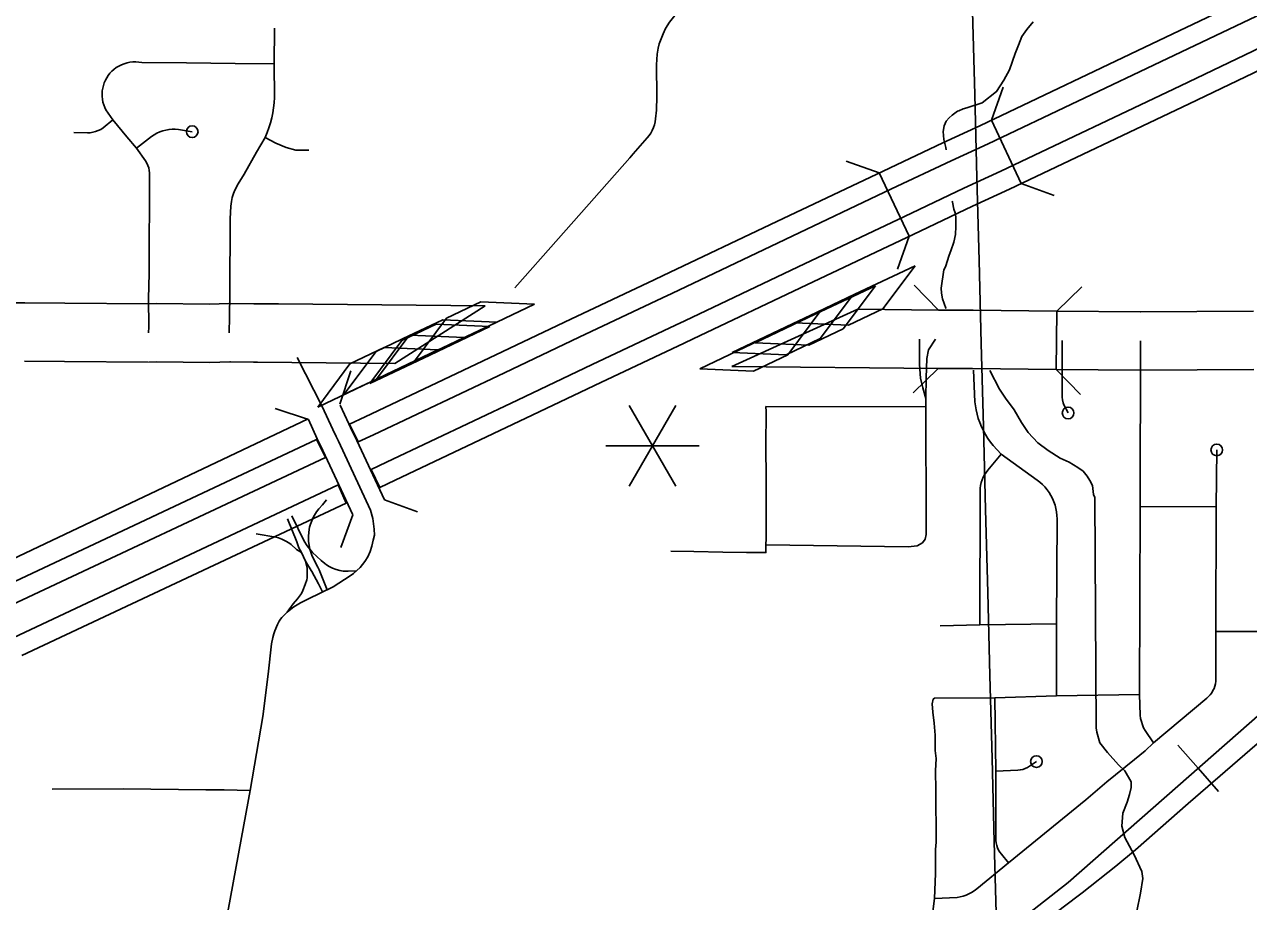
# Model space of a CAD drawing. Extents: x -19 to 366, y -4 to 359.
# Drawn here: x 148.706 to 149.699, y 185.492 to 186.203 of the extents above; entities that cross this region are included whole.
import ezdxf

# ---------------------------------------------------------------- set-up
doc = ezdxf.new("R2010")
doc.units = 0
for name, color, linetype in [('R_Contour Annot', 7, 'Continuous'), ('R_Exist Surface Annot', 7, 'Continuous'), ('R_Point Sym', 7, 'Continuous'), ('R_Striping', 7, 'Continuous'), ('R_Temp Easement', 7, 'Continuous'), ('R_Vert Alg', 7, 'Continuous'), ('R_Water', 7, 'Continuous'), ('R_Water Annot', 7, 'Continuous'), ('R_Xsect Slope', 7, 'Continuous'), ('Sheet Fence', 7, 'Continuous'), ('T_Vehicle Path Lt Minor', 7, 'Continuous')]:
    doc.layers.add(name, color=color, linetype=linetype)

msp = doc.modelspace()

# ---------------------------------------------------------------- linework, layer by layer
at = {"layer": 'R_Contour Annot'}
for p, q in [((148.69359, 185.97749), (148.70603, 185.97739)), ((148.70599, 185.97739), (148.73846, 185.97718)), ((148.73846, 185.97718), (148.80633, 185.97676)), ((149.07946, 185.97497), (149.00621, 185.9282)), ((149.2796, 185.92576), (149.38182, 185.97221)), ((149.44741, 185.97162), (149.47526, 185.9714)), ((149.47526, 185.9714), (149.47535, 185.9714)), ((149.47535, 185.9714), (149.54323, 185.97061)), ((149.54323, 185.97061), (149.61121, 185.97027)), ((149.61097, 185.97027), (149.70294, 185.97079)), ((149.61121, 185.97027), (149.61097, 185.97027)), ((148.73817, 185.92984), (148.70569, 185.93004)), ((148.80603, 185.92941), (148.73817, 185.92984)), ((149.44705, 185.92427), (149.4749, 185.92406)), ((149.4749, 185.92406), (149.47481, 185.92406)), ((149.47481, 185.92406), (149.54268, 185.92327)), ((149.61099, 185.92292), (149.54268, 185.92327)), ((149.7032, 185.92344), (149.61123, 185.92292))]:
    msp.add_line(p, q, dxfattribs=at)
for points in [[(148.8059, 185.97676), (148.81269, 185.97684), (148.85585, 185.97649), (148.87138, 185.9768)], [(148.8714, 185.9768), (148.87265, 185.97682), (148.89176, 185.97655), (148.91175, 185.9765), (149.07946, 185.97497)], [(149.38182, 185.97221), (149.44741, 185.97162)], [(149.54268, 185.92327), (149.54323, 185.97061)], [(148.87233, 185.92946), (148.85614, 185.92914), (148.81278, 185.92949), (148.80646, 185.92941)], [(149.00621, 185.9282), (148.89481, 185.92919), (148.89137, 185.9292), (148.87276, 185.92947), (148.8723, 185.92946)], [(149.44705, 185.92427), (149.2796, 185.92576)]]:
    msp.add_lwpolyline(points, dxfattribs=at)
at = {"layer": 'R_Exist Surface Annot'}
for p, q in [((149.40237, 186.08434), (149.40237, 186.08435)), ((149.40926, 186.0698), (149.40926, 186.0698)), ((149.4198, 186.04755), (149.4198, 186.04755)), ((149.42669, 186.033), (149.4267, 186.033)), ((148.98897, 185.87043), (148.989, 185.87045)), ((149.00639, 185.83363), (149.00632, 185.83359))]:
    msp.add_line(p, q, dxfattribs=at)
for points in [[(149.40237, 186.08435), (149.45076, 186.10726), (149.48075, 186.12111), (149.62623, 186.19012), (149.73698, 186.24318), (149.74864, 186.249), (149.76143, 186.25504), (149.77684, 186.26255), (149.79676, 186.27258), (149.81671, 186.28286), (149.86137, 186.30675), (149.92648, 186.34256), (149.99969, 186.38254), (150.03075, 186.39974), (150.0592, 186.41688)], [(150.06751, 186.40309), (150.03881, 186.38579), (150.00745, 186.36843), (149.93421, 186.32844), (149.86904, 186.2926), (149.8242, 186.26861), (149.80407, 186.25823), (149.78399, 186.24813), (149.7684, 186.24052), (149.75567, 186.23451), (149.74405, 186.22872), (149.63316, 186.17559), (149.48757, 186.10653), (149.45758, 186.09268), (149.40926, 186.0698)], [(149.4198, 186.04755), (149.46801, 186.07038), (149.49801, 186.08423), (149.64375, 186.15337), (149.75487, 186.2066), (149.76642, 186.21236), (149.77905, 186.21832), (149.79492, 186.22607), (149.81524, 186.23629), (149.83564, 186.24681), (149.88078, 186.27096), (149.94605, 186.30685), (150.01931, 186.34686), (150.05113, 186.36447), (150.08022, 186.382)], [(150.08852, 186.36821), (150.05918, 186.35053), (150.02707, 186.33275), (149.95378, 186.29273), (149.88846, 186.2568), (149.84313, 186.23256), (149.82255, 186.22195), (149.80207, 186.21164), (149.78601, 186.20381), (149.77345, 186.19788), (149.76194, 186.19214), (149.65068, 186.13884), (149.50483, 186.06964), (149.47483, 186.05579), (149.42669, 186.033)], [(148.98208, 185.88498), (149.08819, 185.93522), (149.14899, 185.96422), (149.21653, 185.99605), (149.22394, 185.99958), (149.31608, 186.04346), (149.40237, 186.08434)], [(149.40926, 186.0698), (149.32299, 186.02892), (149.23086, 185.98504), (149.22342, 185.9815), (149.15588, 185.94968), (149.0951, 185.92068), (148.98897, 185.87043)], [(148.9995, 185.84818), (149.10566, 185.89844), (149.16643, 185.92743), (149.23397, 185.95925), (149.24145, 185.96281), (149.33355, 186.00668), (149.4198, 186.04755)], [(149.4267, 186.033), (149.34046, 185.99213), (149.24837, 185.94828), (149.24086, 185.9447), (149.17333, 185.91288), (149.11257, 185.8839), (149.00639, 185.83363)], [(148.96934, 185.87899), (148.98215, 185.88502)], [(148.989, 185.87045), (148.97654, 185.86459), (148.96934, 185.87899)], [(148.67925, 185.74267), (148.94271, 185.86648), (148.94984, 185.85204)], [(148.94984, 185.85204), (148.6861, 185.7281)], [(148.987, 185.8423), (148.99947, 185.84816)], [(149.00632, 185.83359), (148.9939, 185.82776), (148.987, 185.8423)], [(148.69657, 185.70582), (148.9603, 185.82975), (148.96676, 185.815)], [(148.96676, 185.815), (148.70341, 185.69125)]]:
    msp.add_lwpolyline(points, dxfattribs=at)
at = {"layer": 'R_Point Sym'}
msp.add_lwpolyline([(148.93575, 185.88341), (148.61534, 185.73148), (148.60963, 185.72916), (148.52941, 185.69151), (148.40422, 185.63189), (148.35199, 185.60679), (148.31311, 185.58769), (148.14487, 185.50555)], dxfattribs=at)
at = {"layer": 'R_Striping'}
for points in [[(149.27507, 186.2292), (149.26665, 186.22649), (149.2623, 186.22562), (149.25338, 186.22303), (149.24984, 186.22185), (149.24512, 186.21956), (149.24005, 186.21646), (149.23639, 186.21373), (149.23336, 186.21061), (149.22914, 186.20507), (149.22593, 186.19984), (149.22393, 186.19558), (149.22078, 186.18753), (149.2199, 186.18388), (149.21914, 186.17902), (149.21861, 186.17056), (149.21869, 186.14488), (149.21853, 186.13362)], [(148.90841, 186.20011), (148.9083, 186.1713)], [(148.9083, 186.1713), (148.87662, 186.17151), (148.83722, 186.17218), (148.80086, 186.1723), (148.79848, 186.17269), (148.79609, 186.17286), (148.7937, 186.17281), (148.79129, 186.17256), (148.78893, 186.17209), (148.78661, 186.17142), (148.78438, 186.17054), (148.78221, 186.16947), (148.78017, 186.16821), (148.77824, 186.16678), (148.77656, 186.16526), (148.775, 186.16361), (148.77361, 186.16183), (148.77236, 186.15994), (148.77129, 186.15795), (148.7704, 186.15587), (148.76968, 186.15373), (148.76913, 186.15153), (148.7688, 186.14929), (148.76865, 186.14703), (148.7687, 186.14477), (148.76893, 186.14252), (148.76937, 186.1403), (148.76998, 186.13812), (148.77078, 186.13601), (148.77176, 186.13397), (148.77741, 186.12588)], [(148.9083, 186.1713), (148.9085, 186.14394), (148.90824, 186.13979), (148.9078, 186.13565), (148.90714, 186.13154), (148.90631, 186.12746), (148.90527, 186.12343), (148.90404, 186.11945), (148.90262, 186.11554), (148.90092, 186.11156)], [(149.21853, 186.13362), (149.21781, 186.12673), (149.21744, 186.12429), (149.21687, 186.1219), (149.21609, 186.11957), (149.21509, 186.11732), (149.2139, 186.11516), (149.21254, 186.11311), (149.21099, 186.11119), (149.19965, 186.09829), (149.19676, 186.09502)], [(148.77741, 186.12588), (148.76948, 186.11934), (148.76755, 186.11815), (148.76552, 186.11714), (148.76339, 186.11635), (148.76118, 186.11576), (148.75894, 186.11539), (148.75669, 186.11525), (148.74568, 186.11566)], [(148.77741, 186.12588), (148.78859, 186.11218), (148.79662, 186.10281)], [(148.84176, 186.11625), (148.83062, 186.11806), (148.82805, 186.11829), (148.8255, 186.11829), (148.82295, 186.11808), (148.8204, 186.11763), (148.81793, 186.11698), (148.81552, 186.11611), (148.81318, 186.11504), (148.81095, 186.11376), (148.80884, 186.11231), (148.79662, 186.10281)], [(148.90092, 186.11156), (148.89381, 186.09956), (148.88383, 186.08176), (148.87897, 186.07399), (148.87649, 186.06895), (148.87525, 186.06603), (148.87426, 186.06286), (148.87353, 186.05962), (148.87307, 186.05576), (148.87267, 186.04563), (148.8723, 185.98481), (148.87194, 185.96601), (148.87185, 185.95313)], [(148.93642, 186.10129), (148.92573, 186.10136), (148.91799, 186.10351), (148.90963, 186.10684), (148.90092, 186.11156)], [(148.79662, 186.10281), (148.80391, 186.09263), (148.80495, 186.09082), (148.80582, 186.08892), (148.80647, 186.08694), (148.80693, 186.08491), (148.80718, 186.08283), (148.80678, 186.00127), (148.80639, 185.98108), (148.80651, 185.95798), (148.80618, 185.95308)], [(149.19676, 186.09502), (149.13897, 186.0295)], [(149.13897, 186.0295), (149.10349, 185.9896)], [(149.43202, 185.94806), (149.43202, 185.92746), (149.43268, 185.91629), (149.43465, 185.9084), (149.43695, 185.89986), (149.43727, 185.91662), (149.43793, 185.93239), (149.43924, 185.93929), (149.44483, 185.94796)], [(149.54769, 185.94689), (149.54772, 185.9009), (149.54788, 185.89864), (149.54835, 185.89643), (149.54897, 185.89461), (149.5525, 185.88809)], [(149.6111, 185.9466), (149.61102, 185.8121)], [(148.92688, 185.93297), (148.94731, 185.89341), (148.9559, 185.87458), (148.95865, 185.86889), (148.96042, 185.86523), (148.9865, 185.80937), (148.98832, 185.80241), (148.98952, 185.79397), (148.98955, 185.78898), (148.98866, 185.78479), (148.98764, 185.78013), (148.98621, 185.77564), (148.98434, 185.77147), (148.98195, 185.76767), (148.97813, 185.76288), (148.97277, 185.7578), (148.96988, 185.75611), (148.95612, 185.74704)], [(149.47575, 185.92285), (149.47694, 185.89724), (149.47787, 185.89074), (149.47866, 185.88722), (149.47964, 185.88374), (149.48083, 185.88032), (149.48219, 185.87698), (149.48376, 185.87372), (149.48551, 185.87055), (149.48742, 185.86749), (149.4895, 185.86454), (149.49176, 185.86171), (149.4982, 185.85474)], [(149.43695, 185.89986), (149.43727, 185.78946), (149.43662, 185.78585), (149.43432, 185.78289), (149.43005, 185.78026), (149.42282, 185.77961), (149.30738, 185.78124)], [(149.30734, 185.8934), (149.3074, 185.88923), (149.30741, 185.88735), (149.30733, 185.86305), (149.30745, 185.83292), (149.30762, 185.80812), (149.3075, 185.79242), (149.30731, 185.77483), (149.29158, 185.77498), (149.27241, 185.77524), (149.2489, 185.77575), (149.23016, 185.77611)], [(149.30734, 185.8934), (149.43697, 185.89296)], [(149.7324, 185.87055), (149.7319, 185.86668), (149.73162, 185.86033), (149.73099, 185.72825), (149.73088, 185.72641), (149.73058, 185.72459), (149.73012, 185.72281), (149.72943, 185.7211), (149.7286, 185.71946), (149.72759, 185.71792), (149.72642, 185.7165), (149.72511, 185.7152), (149.72367, 185.71404), (149.72214, 185.71305), (149.72048, 185.71222), (149.71878, 185.71156), (149.71699, 185.71109), (149.71517, 185.71081), (149.71333, 185.71072), (149.67233, 185.71087)], [(149.4982, 185.85474), (149.48729, 185.84173), (149.4859, 185.8399), (149.48466, 185.83796), (149.48361, 185.83592), (149.48272, 185.8338), (149.48201, 185.8316), (149.48151, 185.82936), (149.48122, 185.82708), (149.4811, 185.82478), (149.48081, 185.71625)], [(149.4982, 185.85474), (149.52744, 185.83372), (149.52967, 185.83199), (149.53176, 185.83009), (149.53372, 185.82805), (149.53551, 185.82587), (149.53717, 185.82356), (149.53861, 185.82114), (149.5399, 185.81862), (149.54099, 185.81601), (149.5419, 185.81333), (149.5426, 185.81059), (149.54311, 185.8078), (149.54341, 185.80499), (149.54349, 185.80216), (149.543, 185.71716)], [(149.67312, 185.85811), (149.6727, 185.812)], [(148.95086, 185.81771), (148.9474, 185.81359), (148.94444, 185.81038), (148.94272, 185.80794), (148.94026, 185.80386), (148.93773, 185.79802), (148.93693, 185.79537), (148.93654, 185.79351), (148.93612, 185.78856), (148.93619, 185.78374), (148.93713, 185.77775)], [(149.61102, 185.8121), (149.61046, 185.65965)], [(149.6727, 185.812), (149.61102, 185.8121)], [(149.6727, 185.812), (149.67233, 185.71087)], [(148.91899, 185.80219), (148.92677, 185.78348), (148.92829, 185.77874), (148.93055, 185.77503)], [(148.92259, 185.80453), (148.93265, 185.78404), (148.93516, 185.78038), (148.93713, 185.77775)], [(148.89377, 185.79019), (148.90951, 185.78734), (148.9119, 185.78668), (148.91444, 185.78574), (148.91773, 185.78422), (148.92007, 185.78288), (148.92205, 185.78138), (148.92646, 185.77747), (148.93055, 185.77503)], [(148.93055, 185.77503), (148.93383, 185.76778)], [(148.93713, 185.77775), (148.93924, 185.77203), (148.94372, 185.7631), (148.94486, 185.76086), (148.95128, 185.7447)], [(148.93713, 185.77775), (148.93932, 185.77498), (148.94648, 185.76849), (148.94951, 185.76605), (148.95075, 185.76504), (148.953, 185.76349), (148.95562, 185.7621), (148.95847, 185.76105), (148.96143, 185.76029), (148.96435, 185.75982), (148.96836, 185.75968), (148.97516, 185.76006)], [(148.93383, 185.76778), (148.93497, 185.76216), (148.93509, 185.75869), (148.93514, 185.75701), (148.93496, 185.7544), (148.93466, 185.75272), (148.93349, 185.74886), (148.9315, 185.74416), (148.93034, 185.74173), (148.92962, 185.74056), (148.92713, 185.7373), (148.92375, 185.73341), (148.91881, 185.72659)], [(148.93383, 185.76778), (148.93824, 185.7603), (148.93879, 185.75937), (148.9442, 185.74949), (148.94757, 185.74291)], [(148.95612, 185.74704), (148.93564, 185.73714), (148.92967, 185.73401), (148.92423, 185.73074), (148.91881, 185.72659)], [(148.91881, 185.72659), (148.91453, 185.72228), (148.91344, 185.72086), (148.9124, 185.71918), (148.91101, 185.71652), (148.90873, 185.71138), (148.90792, 185.70901), (148.90709, 185.7059), (148.90622, 185.70087), (148.90336, 185.67613), (148.89896, 185.642), (148.88884, 185.58198)], [(149.48081, 185.71625), (149.44867, 185.71544)], [(149.543, 185.71716), (149.48081, 185.71625)], [(149.543, 185.71716), (149.54295, 185.65863)], [(149.67233, 185.71087), (149.67233, 185.67049), (149.67203, 185.66851), (149.67157, 185.66657), (149.67089, 185.66469), (149.67005, 185.66288), (149.66903, 185.66116), (149.66785, 185.65955), (149.66652, 185.65806), (149.66504, 185.65671), (149.62172, 185.62058)], [(149.44415, 185.65677), (149.44304, 185.65597), (149.44222, 185.65221), (149.44269, 185.64553), (149.44371, 185.63655), (149.44452, 185.62679), (149.44463, 185.61444), (149.44535, 185.60777), (149.44487, 185.59771), (149.44524, 185.58217), (149.44539, 185.53983), (149.44497, 185.53412), (149.44501, 185.51444), (149.44401, 185.49428)], [(149.493, 185.65703), (149.44415, 185.65677)], [(149.54295, 185.65863), (149.493, 185.65703)], [(149.493, 185.65703), (149.49383, 185.59747)], [(149.61046, 185.65965), (149.54295, 185.65863)], [(149.61046, 185.65965), (149.61094, 185.64292), (149.61132, 185.64031), (149.61192, 185.63775), (149.61273, 185.63524), (149.61375, 185.63282), (149.61498, 185.63048), (149.62172, 185.62058)], [(149.70582, 185.61958), (149.64983, 185.5713), (149.60718, 185.53384), (149.59134, 185.52052), (149.56387, 185.49888), (149.54854, 185.48725), (149.51511, 185.46152), (149.46923, 185.42767), (149.45948, 185.421)], [(149.62172, 185.62058), (149.61502, 185.61414), (149.60647, 185.60693), (149.58392, 185.58877), (149.56676, 185.57433), (149.50406, 185.52319)], [(149.52678, 185.60531), (149.51955, 185.60054), (149.51769, 185.59967), (149.51572, 185.59901), (149.51369, 185.59857), (149.51164, 185.59835), (149.49383, 185.59747)], [(149.49383, 185.59747), (149.49374, 185.54332), (149.49383, 185.54129), (149.49412, 185.53929), (149.49461, 185.53733), (149.49528, 185.53542), (149.49614, 185.53359), (149.49719, 185.53185), (149.49837, 185.53021), (149.50406, 185.52319)], [(148.88884, 185.58198), (148.86772, 185.58246), (148.85275, 185.58244), (148.78607, 185.58308), (148.72803, 185.58291)], [(148.88884, 185.58198), (148.88375, 185.55397), (148.87063, 185.48355)], [(149.50406, 185.52319), (149.4783, 185.502), (149.47631, 185.50049), (149.4742, 185.49914), (149.47198, 185.49797), (149.46969, 185.49698), (149.46732, 185.49618), (149.4649, 185.49558), (149.46243, 185.49517), (149.44401, 185.49428)], [(149.44401, 185.49428), (149.44285, 185.48366), (149.44322, 185.45875), (149.44349, 185.45273), (149.44384, 185.44979), (149.44438, 185.44776), (149.44635, 185.44282), (149.44794, 185.4394)]]:
    msp.add_lwpolyline(points, dxfattribs=at)
for centre in [(148.84176, 186.11625), (149.5525, 185.88809), (149.67312, 185.85811), (149.52678, 185.60531)]:
    msp.add_circle(centre, 0.00473, dxfattribs=at)
at = {"layer": 'R_Temp Easement'}
for points in [[(149.48282, 186.13978), (149.49442, 186.14885), (149.50027, 186.1581), (149.505, 186.16656), (149.50963, 186.17958), (149.51213, 186.18647), (149.515, 186.19338), (149.51904, 186.19917), (149.5242, 186.20536)], [(149.48282, 186.13978), (149.47037, 186.1355), (149.46735, 186.13472), (149.46395, 186.13317), (149.46282, 186.13278), (149.45831, 186.1297), (149.45606, 186.12741), (149.45343, 186.12473), (149.45195, 186.12092), (149.45124, 186.11635), (149.45168, 186.1099), (149.45325, 186.10345), (149.45361, 186.10141)], [(149.4585, 186.05996), (149.45859, 186.05905), (149.45978, 186.05336), (149.46094, 186.05034), (149.46135, 186.04692), (149.46142, 186.03932), (149.4611, 186.03286), (149.45964, 186.02677), (149.45744, 186.01954), (149.45596, 186.01611), (149.45302, 186.00659), (149.45153, 186.00429), (149.44939, 185.98946), (149.44981, 185.98529), (149.45061, 185.98074), (149.45333, 185.97316), (149.45356, 185.9728)], [(149.48886, 185.92258), (149.49669, 185.90733), (149.50177, 185.90023), (149.50879, 185.89051), (149.51469, 185.88039), (149.52016, 185.87216), (149.52791, 185.86398), (149.53637, 185.85771), (149.54597, 185.85147), (149.55323, 185.84822), (149.56051, 185.84382), (149.56474, 185.84088), (149.56785, 185.83677), (149.5702, 185.83341), (149.57218, 185.82927), (149.57309, 185.82208), (149.57429, 185.81944), (149.57536, 185.63259), (149.57581, 185.62918), (149.57827, 185.6205), (149.5845, 185.61267), (149.59342, 185.60261), (149.59845, 185.59779), (149.60356, 185.58879), (149.60366, 185.58423), (149.60227, 185.5785), (149.60052, 185.57239), (149.59693, 185.56357), (149.59603, 185.55291), (149.5985, 185.54385), (149.606, 185.52959), (149.61235, 185.51606), (149.61323, 185.51038), (149.61122, 185.49856), (149.60813, 185.48406)]]:
    msp.add_lwpolyline(points, dxfattribs=at)
at = {"layer": 'R_Vert Alg'}
for points in [[(149.42748, 185.99186), (149.44741, 185.97162)], [(149.54323, 185.97061), (149.56355, 185.99047)], [(149.44705, 185.92427), (149.42681, 185.90433)], [(149.56254, 185.90295), (149.54268, 185.92327)]]:
    msp.add_lwpolyline(points, dxfattribs=at)
at = {"layer": 'R_Water'}
for p, q in [((149.49021, 186.12559), (149.49979, 186.15234)), ((149.49021, 186.12559), (149.51447, 186.07422)), ((149.39925, 186.08287), (149.37249, 186.09242)), ((149.42358, 186.03152), (149.39925, 186.08287)), ((149.51447, 186.07422), (149.54122, 186.06463)), ((149.42358, 186.03152), (149.41402, 186.00476))]:
    msp.add_line(p, q, dxfattribs=at)
for points in [[(148.9706, 185.92222), (148.96153, 185.8953)], [(148.93608, 185.88268), (148.90916, 185.89176)], [(148.96192, 185.89447), (148.96887, 185.87924), (148.97169, 185.8734), (148.97342, 185.86983), (148.99783, 185.81757)], [(148.93608, 185.88268), (148.94316, 185.86716), (148.94612, 185.86104), (148.94776, 185.85764), (148.97209, 185.80555)], [(148.99783, 185.81757), (149.02453, 185.80787)], [(148.96239, 185.77885), (148.97209, 185.80555)]]:
    msp.add_lwpolyline(points, dxfattribs=at)
at = {"layer": 'R_Water Annot'}
for q in [(149.64155, 185.61871), (149.67452, 185.58112)]:
    msp.add_line((149.65803, 185.59992), q, dxfattribs=at)
for points in [[(151.12643, 187.42371), (151.04002, 187.26432), (150.94141, 187.08249), (150.83851, 186.89209), (150.74814, 186.72577), (150.66964, 186.57892), (150.63205, 186.5149), (150.58225, 186.44373), (150.52662, 186.37553), (150.49287, 186.33885), (150.43795, 186.28688), (150.36424, 186.22154), (150.13717, 186.02206), (149.83737, 185.75723), (149.55241, 185.50726), (149.46732, 185.44044), (149.22293, 185.26967), (148.91473, 185.05385)], [(150.0513, 185.9462), (149.83737, 185.75723), (149.55241, 185.50726), (149.46732, 185.44044), (149.22293, 185.26967), (148.91473, 185.05385), (148.55556, 184.8024), (148.20382, 184.55441), (147.98961, 184.40294), (147.94162, 184.37175), (147.90947, 184.35443), (147.88275, 184.34156), (147.85455, 184.32968), (147.82586, 184.31928), (147.78876, 184.30889), (147.74572, 184.29998), (147.48203, 184.25692), (147.05015, 184.18762), (146.6796, 184.12772)]]:
    msp.add_lwpolyline(points, dxfattribs=at)
at = {"layer": 'R_Xsect Slope'}
for p, q in [((149.4283, 186.00757), (149.37951, 185.98444)), ((149.40213, 185.97253), (149.4283, 186.00757)), ((149.39613, 185.99136), (149.34733, 185.96823)), ((149.36996, 185.95632), (149.39613, 185.99136)), ((149.3776, 185.9835), (149.32881, 185.96037)), ((149.37951, 185.98444), (149.33071, 185.96131)), ((149.35143, 185.94845), (149.3776, 185.9835)), ((149.07591, 185.97825), (149.04819, 185.9651)), ((149.07082, 185.9532), (149.11961, 185.97634)), ((149.11961, 185.97634), (149.07591, 185.97825)), ((149.35116, 185.97025), (149.30236, 185.94712)), ((149.32499, 185.93521), (149.35116, 185.97025)), ((149.37441, 185.95939), (149.40213, 185.97253)), ((149.03965, 185.96016), (149.01193, 185.94701)), ((149.04524, 185.96372), (149.01752, 185.95057)), ((149.04819, 185.9651), (149.02203, 185.93005)), ((149.08335, 185.95825), (149.03965, 185.96016)), ((149.04015, 185.93867), (149.08893, 185.96181)), ((149.08893, 185.96181), (149.04524, 185.96372)), ((149.32881, 185.96037), (149.28002, 185.93723)), ((149.34733, 185.96823), (149.29854, 185.94509)), ((149.33071, 185.96131), (149.37441, 185.95939)), ((149.01876, 185.95118), (148.99104, 185.93803)), ((149.01752, 185.95057), (148.99136, 185.91552)), ((149.06245, 185.94928), (149.01876, 185.95118)), ((149.02203, 185.93005), (149.07082, 185.9532)), ((149.03456, 185.9351), (149.08335, 185.95825)), ((149.34223, 185.94317), (149.36996, 185.95632)), ((148.99748, 185.94111), (148.96976, 185.92796)), ((149.01193, 185.94701), (148.98577, 185.91196)), ((149.04118, 185.9392), (148.99748, 185.94111)), ((149.01366, 185.92613), (149.06245, 185.94928)), ((149.30236, 185.94712), (149.25357, 185.92399)), ((149.29854, 185.94509), (149.34223, 185.94317)), ((149.32371, 185.93531), (149.35143, 185.94845)), ((148.99104, 185.93803), (148.96488, 185.90298)), ((148.98577, 185.91196), (149.03456, 185.9351)), ((148.99136, 185.91552), (149.04015, 185.93867)), ((148.99239, 185.91605), (149.04118, 185.9392)), ((149.28002, 185.93723), (149.32371, 185.93531)), ((149.29726, 185.92207), (149.32499, 185.93521)), ((148.96976, 185.92796), (148.9436, 185.89291)), ((148.96488, 185.90298), (149.01366, 185.92613)), ((149.25357, 185.92399), (149.29726, 185.92207)), ((148.9436, 185.89291), (148.99239, 185.91605))]:
    msp.add_line(p, q, dxfattribs=at)
at = {"layer": 'Sheet Fence'}
for points in [[(154.11585, 1.87092), (153.9063, 10.48743), (153.69602, 19.10409), (153.48501, 27.72087), (153.27327, 36.3378), (153.0608, 44.95486), (152.84759, 53.57206), (152.63366, 62.1894), (152.419, 70.80688), (152.20362, 79.42449), (151.98751, 88.04225), (151.77068, 96.66014), (151.55312, 105.27817), (151.33484, 113.89634), (151.11584, 122.51465), (150.89612, 131.13311), (150.67568, 139.7517), (150.45452, 148.37043), (150.23264, 156.98931), (150.01005, 165.60832), (149.78674, 174.22748), (149.56272, 182.84677), (149.33799, 191.46621), (149.11254, 200.0858), (148.88638, 208.70552), (148.65952, 217.32539), (148.43194, 225.9454), (148.20366, 234.56555), (147.97466, 243.18584), (147.74497, 251.80628), (147.51457, 260.42687), (147.28346, 269.04759), (147.05165, 277.66846), (146.81914, 286.28948), (146.58593, 294.91064), (146.35202, 303.53194), (146.11742, 312.15339), (145.88211, 320.77499), (145.64611, 329.39673), (145.40941, 338.01861), (145.17202, 346.64065)], [(0, 180.89994), (7.12284, 180.90436), (14.24566, 180.9176), (21.36847, 180.93968), (28.49124, 180.97058), (35.61397, 181.01031), (42.73664, 181.05888), (49.85925, 181.11627), (56.98178, 181.18249), (64.10422, 181.25754), (71.22656, 181.34142), (78.3488, 181.43413), (85.47091, 181.53567), (92.5929, 181.64603), (99.71474, 181.76523), (106.83643, 181.89325), (113.95795, 182.0301), (121.0793, 182.17578), (128.20046, 182.33029), (135.32143, 182.49362), (142.44218, 182.66579), (149.56272, 182.84677), (156.68303, 183.03659), (163.8031, 183.23523), (170.92291, 183.4427), (178.04247, 183.65899), (185.16175, 183.88411), (192.28074, 184.11805), (199.39944, 184.36082), (206.51784, 184.61242), (213.63591, 184.87283), (220.75366, 185.14207), (227.87107, 185.42014), (234.98813, 185.70702), (242.10483, 186.00273), (249.22115, 186.30726), (256.33709, 186.62061), (263.45264, 186.94279), (270.56779, 187.27378), (277.68251, 187.61359), (284.79682, 187.96222), (291.91068, 188.31967), (299.02409, 188.68594), (306.13705, 189.06103), (313.24954, 189.44494), (320.36154, 189.83766), (327.47305, 190.23919), (334.58406, 190.64954), (341.69455, 191.06871)]]:
    msp.add_spline(points, degree=3, dxfattribs=at)
at = {"layer": 'T_Vehicle Path Lt Minor'}
for p, q in [((149.23415, 185.89429), (149.19627, 185.82868)), ((149.19627, 185.89429), (149.23415, 185.82868)), ((149.17733, 185.86148), (149.25309, 185.86148))]:
    msp.add_line(p, q, dxfattribs=at)

doc.saveas('drawing.dxf')
